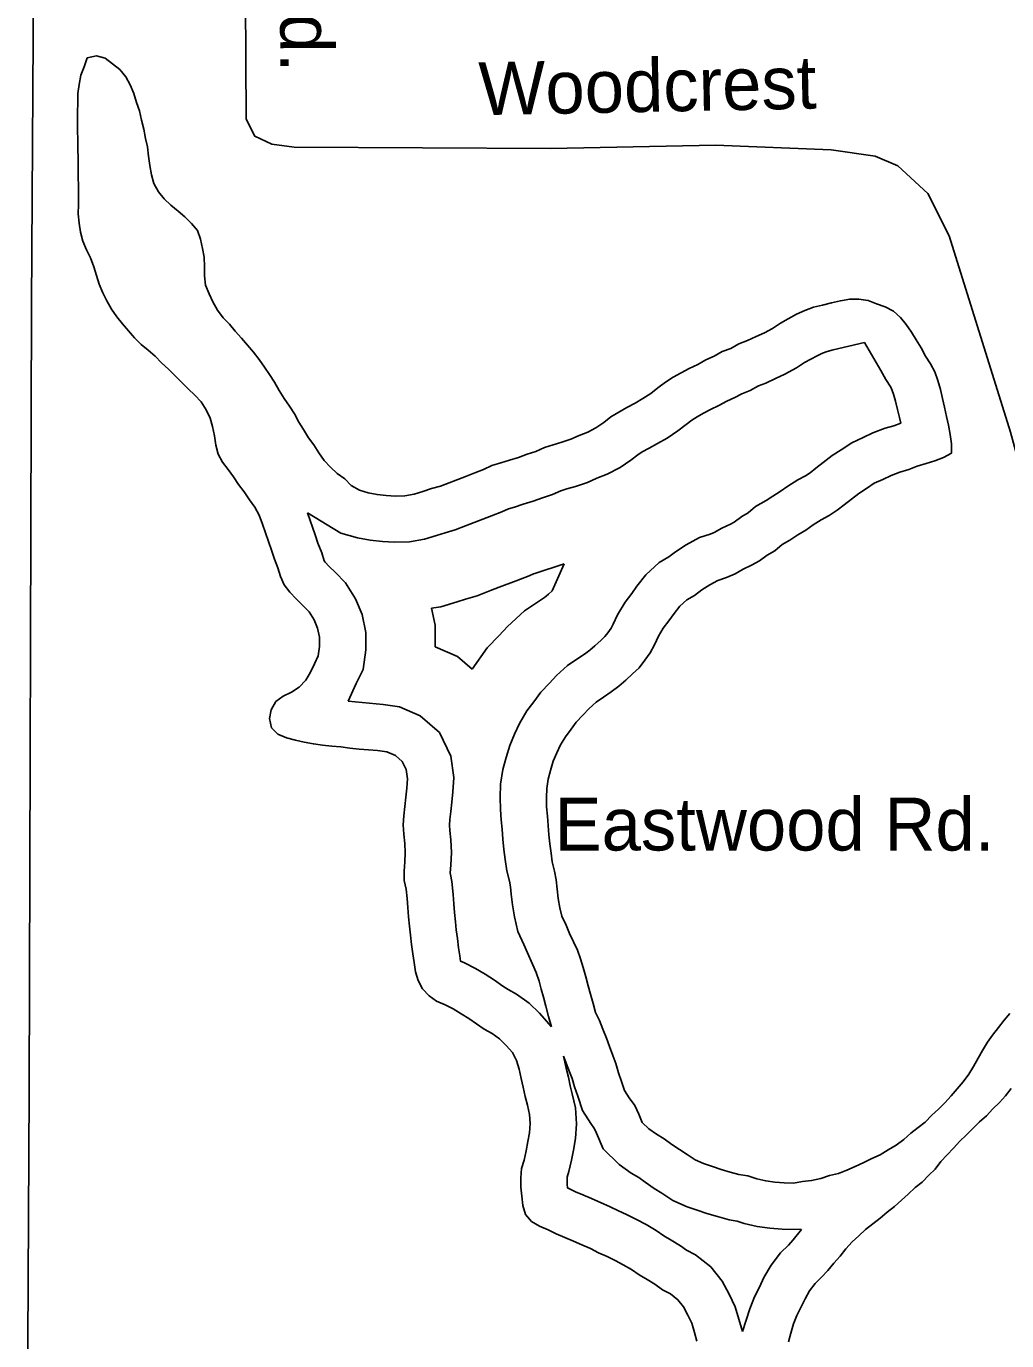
# Model space of a CAD drawing. Extents: x 2104537 to 2336408, y 34176 to 229611.
# Drawn here: x 2292736 to 2294128, y 100811 to 102676 of the extents above; entities that cross this region are included whole.
import ezdxf

# ---------------------------------------------------------------- set-up
doc = ezdxf.new("R2010")
doc.units = 0
for name, color, linetype in [('Exist Hydrographic Buffer Line', 7, 'Continuous'), ('Exist Hydrographic Lake Shore', 7, 'Continuous'), ('Exist Railroad Mainline', 7, 'Continuous'), ('Exist Road Non-System Type 51', 7, 'Continuous'), ('Exist Road Non-System Type 51 Label', 7, 'Continuous')]:
    doc.layers.add(name, color=color, linetype=linetype)

msp = doc.modelspace()

# ---------------------------------------------------------------- linework, layer by layer
at = {"layer": 'Exist Hydrographic Buffer Line'}
for points in [[(2293925.8, 102227.8), (2293881.3, 102217), (2293872.5, 102214.9), (2293866.2, 102212.4), (2293858.3, 102208.9), (2293849.3, 102204), (2293840.5, 102199.1), (2293829.2, 102191.5), (2293812.8, 102182.5), (2293799.2, 102176.5), (2293785.7, 102170), (2293775.1, 102166), (2293763.5, 102159.6), (2293751.3, 102154.9), (2293741.6, 102149.7), (2293730.1, 102144.3), (2293718.8, 102138.1), (2293706.9, 102132.5), (2293697.2, 102127.2), (2293687.9, 102122), (2293680.6, 102117.3), (2293672.3, 102111.1), (2293660.6, 102102), (2293645.6, 102092), (2293631.8, 102084.2), (2293619.8, 102077.6), (2293610.2, 102072.4), (2293603.7, 102068.2), (2293593.9, 102060.6), (2293578.6, 102050.4), (2293560.5, 102040.5), (2293545.9, 102034.9), (2293532.3, 102028.8), (2293515.5, 102023.4), (2293503, 102019.8), (2293494.7, 102017.1), (2293482.8, 102011.7), (2293468.5, 102007.2), (2293455.5, 102002.2), (2293441.2, 101998), (2293428.7, 101994), (2293420.4, 101991.5), (2293410.8, 101987), (2293396.2, 101981.4), (2293371.7, 101972), (2293359.5, 101967.3), (2293344.6, 101961.6), (2293330.3, 101957.5), (2293318.3, 101953.5), (2293301.3, 101948.5), (2293279.9, 101944.7), (2293258.6, 101944), (2293241.4, 101945.2), (2293224, 101946.8), (2293206, 101950.5), (2293182.5, 101957), (2293134.8, 101985.6)], [(2293459.7, 101333.3), (2293442.3, 101373.3), (2293433.6, 101391.6), (2293429, 101412.3), (2293426, 101429.2), (2293424.3, 101444.7), (2293423.2, 101455.1), (2293421.7, 101463), (2293418, 101477.7), (2293415.7, 101493.7), (2293413.9, 101508.1), (2293412.3, 101522.8), (2293411.2, 101536.8), (2293410.1, 101549.9), (2293408.9, 101564.7), (2293408.4, 101581.9), (2293409.2, 101600.7), (2293412.2, 101621.4), (2293417, 101638.3), (2293422.1, 101655.4), (2293429, 101671.6), (2293435.9, 101686.9), (2293446.5, 101704.6), (2293456.2, 101717.4), (2293466, 101731.1), (2293478.3, 101743.8), (2293488.5, 101754.7), (2293503.9, 101769), (2293518.9, 101778.9), (2293528.2, 101785.1), (2293535.6, 101790.7), (2293543, 101797.1), (2293551.9, 101805.3), (2293557, 101810.1), (2293561.1, 101815.5), (2293566, 101822.3), (2293569.1, 101827.9), (2293574.9, 101840.9), (2293585.8, 101859.1), (2293595.3, 101871.3), (2293602.7, 101881.9), (2293615.1, 101897.8), (2293634, 101915.4), (2293648, 101923.5), (2293657.5, 101930.6), (2293672.4, 101940.2), (2293691.5, 101950.6), (2293706.5, 101955.4), (2293712.3, 101958), (2293723.3, 101964.2), (2293735.5, 101969.9), (2293740.8, 101972.8), (2293751.4, 101980.8), (2293760.7, 101986), (2293770.7, 101994.7), (2293785.9, 102003.3), (2293795.7, 102009.6), (2293805.9, 102016.1), (2293816.9, 102023.7), (2293831.1, 102032.5), (2293841.7, 102038.3), (2293848.3, 102042.7), (2293856.8, 102049.3), (2293867.1, 102057.3), (2293879.8, 102067.1), (2293892.7, 102075.4), (2293907.7, 102085.4), (2293923.9, 102092.7), (2293937.5, 102099.2), (2293954.8, 102105.8), (2293967.4, 102109.4), (2293977, 102113.2), (2293975.4, 102121.2), (2293972.5, 102132.6), (2293969.8, 102144.5), (2293967, 102154.1), (2293965.1, 102159.6), (2293962.8, 102164), (2293955.7, 102175), (2293948.7, 102188), (2293925.8, 102227.8)], [(2293134.8, 101985.6), (2293145.8, 101954.5), (2293149.9, 101942.7), (2293155.2, 101929), (2293158.5, 101917.8), (2293158.5, 101917.6), (2293160, 101915.8), (2293165.6, 101909.7), (2293174.1, 101901.5), (2293189, 101886.6), (2293203.3, 101863.9), (2293212.4, 101841.3), (2293217.6, 101815.9), (2293217.8, 101791.4), (2293213.8, 101763.5), (2293204.2, 101743.7), (2293192.6, 101718.3)], [(2293499.4, 101913.3), (2293457.6, 101899.9), (2293455.7, 101899.3), (2293449.7, 101896.4), (2293431.4, 101889.4), (2293407, 101880.1), (2293394.7, 101875.4), (2293375.9, 101868.2), (2293359.3, 101863.4), (2293347.6, 101859.6), (2293324.1, 101852.6), (2293311.1, 101850.3)], [(2293368.6, 101764.1), (2293390.2, 101794.3), (2293407.1, 101811.7), (2293419, 101824.5), (2293442.9, 101846.7), (2293464.4, 101860.9), (2293471.3, 101865.4), (2293473.8, 101867.3), (2293477.3, 101870.3), (2293482.5, 101875.2), (2293499.4, 101913.3)], [(2293311.1, 101850.3), (2293316, 101826.2), (2293316.2, 101795.6)], [(2293316.2, 101795.6), (2293347.8, 101782.1), (2293368.6, 101764.1)], [(2293192.6, 101718.3), (2293242.4, 101713.6), (2293265.6, 101710.2), (2293294.9, 101697.6), (2293322.4, 101673.8), (2293338.7, 101640.6), (2293342.7, 101610.2), (2293341.3, 101589.8), (2293339.9, 101575), (2293338.3, 101562), (2293337.2, 101550.5), (2293336.7, 101542.3), (2293337.1, 101534.9), (2293338.5, 101521.7), (2293339.5, 101503.7), (2293338.7, 101485.7), (2293337.7, 101475), (2293337.8, 101472.2), (2293339.9, 101462.4), (2293341.9, 101443.9), (2293342.6, 101430.8), (2293343.9, 101418.4), (2293345, 101405.3), (2293346.2, 101393.8), (2293347.8, 101381.4), (2293349.5, 101368.5), (2293351.1, 101356.8), (2293352.2, 101349.5), (2293352.3, 101349.3), (2293357.9, 101347), (2293373.4, 101339), (2293387, 101330.9), (2293400.5, 101322.6), (2293412.4, 101314), (2293419.7, 101309.1), (2293431.9, 101302.5), (2293449.6, 101289.8), (2293464.4, 101275.5), (2293481.5, 101256.4)], [(2293481.5, 101256.4), (2293477.2, 101271.1), (2293473.1, 101285.7), (2293470, 101298.2), (2293466.9, 101309.8), (2293463.7, 101321.2), (2293459.7, 101333.3)], [(2293498.6, 101214.7), (2293502.2, 101197.3), (2293505.3, 101184.8), (2293507.7, 101172.6), (2293510.9, 101161.2), (2293515.5, 101141.1), (2293516.8, 101118.3), (2293515.4, 101097.6), (2293512.4, 101081.2), (2293509.6, 101066.8), (2293506.1, 101050.9), (2293503.7, 101042.7), (2293503.4, 101039), (2293503.4, 101032.4), (2293503.9, 101027.6), (2293515.3, 101022), (2293526, 101017.5), (2293538.3, 101012.3), (2293564.7, 101000.9), (2293576.4, 100994.8), (2293587.8, 100989.9), (2293602.1, 100982.8), (2293615.7, 100975.5), (2293629.9, 100967), (2293640.9, 100959.6), (2293651, 100953.6), (2293664.5, 100945.2), (2293673.1, 100939), (2293685.6, 100932.6), (2293707.3, 100915.6), (2293723.6, 100895.2), (2293733.7, 100876.6), (2293741.9, 100858.9), (2293752.7, 100823.5)], [(2293836.4, 100968.6), (2293808.7, 100969.2), (2293791.5, 100970.3), (2293773.4, 100973), (2293754.9, 100977.1), (2293744.9, 100980.5), (2293733.4, 100982.2), (2293717, 100986.8), (2293702, 100991), (2293688, 100996.1), (2293673.9, 101000.8), (2293653.5, 101009.6), (2293638.2, 101020.1), (2293627, 101026.9), (2293614.2, 101035.8), (2293605.4, 101042.2), (2293594.6, 101048.7), (2293577.2, 101060.7), (2293554.9, 101083.1), (2293545.3, 101105.3), (2293542.4, 101111.6), (2293537.1, 101119.1), (2293525.6, 101137.4), (2293518.6, 101157.6), (2293514.2, 101171), (2293510.6, 101182.8), (2293506.9, 101192.5), (2293498.6, 101214.7)], [(2293752.7, 100823.5), (2293763.1, 100855.9), (2293769.4, 100872.9), (2293776.4, 100886.7), (2293782.9, 100900.4), (2293793, 100918.1), (2293806.5, 100935.4), (2293817.6, 100946.5), (2293824.3, 100953.7), (2293836.4, 100968.6)]]:
    msp.add_lwpolyline(points, dxfattribs=at)
at = {"layer": 'Exist Hydrographic Lake Shore'}
for points in [[(2292896.5, 102556.3), (2292892.5, 102568.5), (2292888.4, 102581), (2292883.1, 102593.3), (2292877.1, 102604.9), (2292868.8, 102614.9), (2292858.4, 102623.3), (2292847.8, 102631), (2292835.4, 102634.5), (2292822.5, 102631.5), (2292818, 102619.1), (2292813.5, 102607.1), (2292811, 102594), (2292809.1, 102580.9), (2292808.8, 102567.8), (2292808.6, 102554.7), (2292808.6, 102541.6), (2292808.7, 102528.4), (2292808.8, 102515.3), (2292809.2, 102502.2), (2292809.3, 102489.1), (2292809.3, 102475.9), (2292809.4, 102462.8), (2292809.8, 102449.7), (2292809.9, 102436.6), (2292810, 102423.5), (2292809.7, 102410.3), (2292810.8, 102397.2), (2292812.8, 102384), (2292816.2, 102371.5), (2292821.2, 102359.3), (2292826.9, 102347.7), (2292831.6, 102335.1), (2292835.3, 102322.9), (2292839.3, 102310.4), (2292844.3, 102298.1), (2292850.3, 102286.6), (2292856.6, 102274.9), (2292864.3, 102264), (2292872.6, 102254), (2292881, 102244), (2292889.6, 102234), (2292899, 102224.9), (2292909, 102216.5), (2292918.7, 102208.2), (2292928, 102198.8), (2292937.7, 102189.7), (2292947, 102180.4), (2292956.3, 102171.3), (2292965.7, 102162), (2292975.3, 102152.9), (2292984.3, 102143.6), (2292991.3, 102132), (2292997, 102120.4), (2293000.1, 102108.2), (2293002.8, 102095), (2293005.1, 102081.8), (2293008.2, 102069.3), (2293014.5, 102057.7), (2293022.5, 102047.1), (2293029.8, 102037.1), (2293037.2, 102026.1), (2293045.2, 102015.5), (2293052.8, 102004.5), (2293060.2, 101993.9), (2293066.5, 101982.3), (2293071.2, 101969.7), (2293075.5, 101957.5), (2293079.6, 101944.9), (2293083.9, 101932.7), (2293088.3, 101920.2), (2293093, 101907.9), (2293096.7, 101895.4), (2293101.7, 101883.8), (2293110, 101873.2), (2293118.7, 101863.8), (2293128, 101854.8), (2293137.4, 101845.4), (2293144.7, 101833.8), (2293149.4, 101822.2), (2293152.1, 101809.1), (2293152.1, 101795.9), (2293150.3, 101782.9), (2293144.8, 101771.5), (2293139.3, 101759.5), (2293132.5, 101748.1), (2293123.2, 101738.4), (2293112.5, 101731.1), (2293100.3, 101725.8), (2293090, 101717.8), (2293083.5, 101706.4), (2293081.3, 101694), (2293083.7, 101680.8), (2293092.7, 101671.8), (2293105, 101666.6), (2293117.8, 101663.1), (2293130.5, 101660.2)], [(2292970.5, 102396.4), (2292960.8, 102405.8), (2292951.2, 102414.2), (2292940.8, 102422.6), (2292931.5, 102431.6), (2292923.5, 102441.6), (2292917.1, 102453.2), (2292913.5, 102465.7), (2292911.1, 102478.9), (2292909.4, 102492.1), (2292907.7, 102505.2), (2292905.3, 102517.4), (2292902.6, 102530.6), (2292899.5, 102543.1), (2292896.5, 102556.3)], [(2293942.8, 102282.6), (2293930.8, 102287.1), (2293917.7, 102289), (2293904.6, 102289.2), (2293891.4, 102286.8), (2293878.6, 102283.8), (2293866, 102280.8), (2293853.2, 102277.7), (2293841, 102273.1), (2293829, 102267.7), (2293817.4, 102261.4), (2293806.2, 102255), (2293795.2, 102247.7), (2293783.6, 102241.4), (2293771.7, 102236), (2293759.8, 102230.3), (2293747.5, 102225.7), (2293735.9, 102219.3), (2293723.7, 102214.6), (2293712.1, 102208.3), (2293700.5, 102202.9), (2293688.9, 102196.6), (2293677, 102190.9), (2293665.4, 102184.6), (2293654.1, 102178.3), (2293643.2, 102171.2), (2293632.5, 102163.3), (2293622.2, 102155.2), (2293611.2, 102147.9), (2293600, 102141.6), (2293588.4, 102135.2), (2293576.8, 102128.9), (2293565.8, 102121.9), (2293555.5, 102113.9), (2293544.5, 102106.6), (2293532.9, 102100.2), (2293520.7, 102095.5), (2293508.8, 102090.2), (2293496.2, 102086.2), (2293483.7, 102082.5), (2293471.2, 102078.5), (2293459.2, 102073.1), (2293446.7, 102069.1), (2293434.5, 102064.4), (2293421.9, 102060.7), (2293409.4, 102056.7), (2293396.9, 102053), (2293384.9, 102047.3), (2293372.7, 102042.6), (2293360.5, 102037.9), (2293348.3, 102033.3), (2293336, 102028.6), (2293323.8, 102023.9), (2293311, 102020.2), (2293298.7, 102016.2), (2293286.2, 102012.5), (2293273, 102010.1), (2293259.9, 102009.7), (2293246.8, 102010.6), (2293233.7, 102011.8), (2293221.3, 102014.4), (2293208.6, 102017.9), (2293197.2, 102024.7), (2293187.9, 102034), (2293177.2, 102041.5), (2293167.9, 102050.8), (2293158.9, 102059.9), (2293151.2, 102070.8), (2293143.9, 102082.5), (2293136.5, 102092.4), (2293129.5, 102104.1), (2293122.9, 102114.7), (2293116.5, 102126.3), (2293109.5, 102137.2), (2293101.8, 102147.9), (2293094.9, 102159.5), (2293088.2, 102171.1), (2293081.2, 102182.1), (2293073.8, 102192.7), (2293066.5, 102203.7), (2293058.5, 102213.7), (2293049.8, 102223.7), (2293041.2, 102233.7), (2293032.5, 102243.7), (2293024.2, 102253.7), (2293015.2, 102262.7), (2293007.2, 102273.7), (2293000.8, 102285.3), (2292995.5, 102296.9), (2292990.1, 102309.1), (2292988.8, 102322.3), (2292988.7, 102335.4), (2292988.3, 102348.5), (2292986.2, 102361), (2292983.2, 102374.2), (2292978.8, 102386.4), (2292970.5, 102396.4)], [(2293518.1, 101365.1), (2293512.4, 101376.7), (2293507.1, 101388.9), (2293502.1, 101400.5), (2293496.1, 101413.1), (2293493.4, 101425.3), (2293491, 101438.5), (2293489.6, 101451.6), (2293488.2, 101464.7), (2293485.8, 101477.3), (2293482.5, 101490.4), (2293480.7, 101502.6), (2293479, 101515.8), (2293477.6, 101528.9), (2293476.6, 101542.1), (2293475.5, 101555.2), (2293474.5, 101568.3), (2293474.1, 101581.5), (2293474.6, 101594.6), (2293476.5, 101607.7), (2293480, 101620), (2293483.9, 101633.1), (2293489.1, 101645.1), (2293494.2, 101656.5), (2293501, 101667.9), (2293509.1, 101678.5), (2293516.5, 101688.9), (2293525.8, 101698.5), (2293534.9, 101708.2), (2293544.6, 101717.2), (2293555.2, 101724.2), (2293566.2, 101731.6), (2293576.8, 101739.6), (2293586.8, 101748.2), (2293596.5, 101757.2), (2293605.9, 101765.9), (2293613.9, 101776.6), (2293621.3, 101786.9), (2293627.8, 101798.3), (2293633.3, 101810.6), (2293640.1, 101822), (2293648.1, 101832.3), (2293655.6, 101843), (2293663.6, 101853.3), (2293673.3, 101862.3), (2293684.3, 101868.7), (2293694.9, 101876.7), (2293705.9, 101883.7), (2293717.5, 101890), (2293730, 101894), (2293741.9, 101899.4), (2293753.2, 101905.7), (2293765.4, 101911.4), (2293776.7, 101917.7), (2293787.4, 101925.7), (2293798.6, 101932.1), (2293808.7, 101940.8), (2293819.9, 101947.1), (2293831.2, 101954.4), (2293842.2, 101961.4), (2293852.8, 101968.8), (2293864.1, 101975.8), (2293875.7, 101982.1), (2293886.7, 101989.4), (2293897, 101997.4), (2293907.3, 102005.4), (2293917.6, 102013.4), (2293928.6, 102020.4), (2293939.6, 102027.8), (2293951.5, 102033.1), (2293963.4, 102038.8), (2293975.6, 102043.5), (2293988.5, 102047.2), (2294000.4, 102051.9), (2294013.2, 102055.9), (2294025.5, 102059.6), (2294038, 102064.3), (2294049.3, 102070.6), (2294049.2, 102083.7), (2294047.2, 102096.9), (2294044.8, 102110.1), (2294042.1, 102122.6), (2294039.4, 102135.7), (2294036.3, 102147.9), (2294033.3, 102161.1), (2294029.6, 102173.6), (2294025.6, 102185.9), (2294019.3, 102197.5), (2294012.2, 102208.4), (2294005.9, 102220), (2293999.2, 102231.6), (2293992.2, 102242.3), (2293984.6, 102253.2), (2293976.6, 102263.2), (2293966.9, 102272.3), (2293955.2, 102278.4), (2293942.8, 102282.6)], [(2293130.5, 101660.2), (2293143.3, 101657.7), (2293156.3, 101655.8), (2293169.4, 101654.6), (2293182.5, 101653.7), (2293195.3, 101651.8), (2293208.4, 101650.5), (2293221.5, 101649.6), (2293234.6, 101648.4), (2293247.7, 101646.5), (2293259.7, 101641.3), (2293269.4, 101633), (2293275.1, 101621.4), (2293276.8, 101608.2), (2293275.9, 101595.1), (2293274.6, 101582), (2293273.1, 101568.9), (2293271.8, 101555.8), (2293270.9, 101542.7), (2293271.7, 101529.6), (2293273, 101516.4), (2293273.8, 101503.3), (2293273.2, 101490.2), (2293272, 101477.1), (2293272.4, 101464), (2293275.1, 101451.8), (2293276.5, 101438.6), (2293277.2, 101425.5), (2293278.6, 101412.4), (2293279.6, 101399.2), (2293281, 101386.1), (2293282.7, 101372.9), (2293284.5, 101359.8), (2293286.2, 101347.3), (2293288.2, 101334.1), (2293292.3, 101321.9), (2293298.3, 101310.3), (2293307.6, 101300.3), (2293317.9, 101292.5), (2293330.3, 101287.4), (2293341.7, 101281.6), (2293353, 101274.8), (2293364, 101268), (2293374.7, 101260.3), (2293385.7, 101252.9), (2293397.1, 101246.7), (2293407.4, 101239.3), (2293417.1, 101229.9), (2293426.1, 101219.9), (2293431.8, 101208.3), (2293435.5, 101196.1), (2293438.2, 101183), (2293441.2, 101170.4), (2293443.9, 101157.3), (2293447.3, 101145.1), (2293450.3, 101131.9), (2293451, 101118.8), (2293450.1, 101105.7), (2293447.9, 101093.2), (2293445.4, 101080.2), (2293442.5, 101067.1), (2293439, 101055), (2293437.8, 101041.9), (2293437.8, 101028.8), (2293439.2, 101015.7), (2293440.9, 101002.5), (2293444.6, 100990), (2293453, 100980), (2293464.3, 100973.2), (2293476.4, 100968), (2293488, 100962.2), (2293500.4, 100957.1), (2293512.5, 100951.9), (2293524.5, 100946.8), (2293536.5, 100941.6), (2293548.2, 100935.5), (2293560.3, 100930.3), (2293571.9, 100924.5), (2293583.3, 100918.4), (2293594.7, 100911.6), (2293605.7, 100904.2), (2293617, 100897.4), (2293628, 100890.7), (2293638.7, 100882.9), (2293650.1, 100877.1), (2293660.7, 100868.7), (2293668.8, 100858.7), (2293675.1, 100847.1), (2293680.4, 100835.5), (2293684.5, 100822.3), (2293687.8, 100809.8)], [(2294132, 101275.2), (2294123.7, 101265.5), (2294115.9, 101255.2), (2294107.5, 101244.5), (2294100.1, 101234.2), (2294093.3, 101222.8), (2294086.9, 101211.5), (2294080.4, 101200.1), (2294073.6, 101188.8), (2294065.9, 101178.1), (2294057.2, 101168.4), (2294048.8, 101158.1), (2294039.7, 101148.4), (2294030.7, 101139.4), (2294021, 101130.7), (2294011.7, 101121.1), (2294001.7, 101113.1), (2293991.3, 101105.1), (2293981.3, 101096.1), (2293970.7, 101088.1), (2293959.4, 101081.7), (2293948.1, 101074.7), (2293936.2, 101069.1), (2293924.6, 101063.7), (2293912.4, 101058), (2293900.8, 101052.7), (2293888.9, 101048), (2293876, 101045), (2293863.5, 101040.9), (2293850.6, 101037.9), (2293837.5, 101036.5), (2293824.7, 101034.5), (2293811.5, 101034.7), (2293798.4, 101035.6), (2293785.4, 101037.5), (2293772.6, 101040.4), (2293760.2, 101044.6), (2293747.2, 101046.5), (2293734.8, 101050), (2293722, 101053.5), (2293709.7, 101058), (2293697.3, 101062.2), (2293685.2, 101067.3), (2293673.9, 101075.1), (2293662.9, 101081.9), (2293652.2, 101089.3), (2293641.5, 101097), (2293630.2, 101103.8), (2293619.5, 101111.2), (2293610.2, 101120.6), (2293605.1, 101132.2), (2293599.5, 101144.4), (2293591.8, 101155.4), (2293585.1, 101166), (2293580.8, 101178.6), (2293576.7, 101190.8), (2293572.7, 101204), (2293568.4, 101215.6), (2293563.7, 101228.1), (2293559.3, 101240.3), (2293554, 101252.9), (2293549.3, 101265.1), (2293544, 101276.7), (2293540.3, 101289.2), (2293536.6, 101302.4), (2293533.5, 101314.6), (2293530.2, 101327.2), (2293526.5, 101340.3), (2293522.5, 101352.6), (2293518.1, 101365.1)], [(2294042.9, 101074.6), (2294051.9, 101084.2), (2294061, 101093.9), (2294070, 101102.6), (2294079.7, 101112.2), (2294089.1, 101121.2), (2294098.7, 101129.9), (2294107.8, 101139.6), (2294117.1, 101148.6), (2294125.9, 101158.2), (2294133.9, 101168.6)], [(2293818, 100808.9), (2293820.9, 100821.3), (2293825.1, 100834.4), (2293829.6, 100846.4), (2293835.4, 100857.8), (2293841.2, 100870.2), (2293847.6, 100881.5), (2293855.7, 100891.9), (2293864.7, 100900.9), (2293873.8, 100910.5), (2293882.2, 100920.9), (2293890.9, 100930.5), (2293899.3, 100941.2), (2293908, 100950.9), (2293917.4, 100959.6), (2293927, 100968.5), (2293937.7, 100976.5), (2293947.7, 100984.6), (2293957.7, 100993.2), (2293968, 101001.2), (2293978, 101010.2), (2293987.7, 101018.9), (2293997.4, 101027.9), (2294007.4, 101035.9), (2294016.8, 101045.5), (2294025.8, 101054.2), (2294034.2, 101064.9), (2294042.9, 101074.6)]]:
    msp.add_lwpolyline(points, dxfattribs=at)
at = {"layer": 'Exist Railroad Mainline'}
msp.add_lwpolyline([(2293650.5, 97464), (2293597.3, 97588.8), (2293470.1, 97896.2), (2293381, 98111.3), (2293155.1, 98641.4), (2292973.8, 99072), (2292881.8, 99305.3), (2292845.1, 99440.8), (2292801.8, 99610.6), (2292774.6, 99748.6), (2292747.2, 99914.4), (2292740.4, 100050.3), (2292735.9, 100362), (2292739.8, 101164.3), (2292743.3, 102282.1), (2292746.8, 102887.1), (2292750.1, 103470), (2292757.2, 104640.2), (2292762.1, 105573.9)], dxfattribs=at)
at = {"layer": 'Exist Road Non-System Type 51'}
msp.add_lwpolyline([(2294166.2, 101978.5), (2294132.8, 102100.2), (2294045.7, 102379), (2294015.4, 102439), (2293972.8, 102478.5), (2293940.6, 102492.2), (2293878.5, 102501.3), (2293714.3, 102507.7), (2293480.3, 102503), (2293116.3, 102505.1), (2293084.5, 102509), (2293060.1, 102520.6), (2293047.8, 102544.5), (2293046.2, 102884.4)], dxfattribs=at)

# ---------------------------------------------------------------- texts
at = {"layer": 'Exist Road Non-System Type 51 Label'}
for s, rotation, p in [('Rd.', 270.2793, (2293095.9, 102766.9)), ('Woodcrest', 1.1464, (2293378.7, 102550.2))]:
    msp.add_text(s, height=75, rotation=rotation, dxfattribs=at).set_placement(p)
msp.add_text('Eastwood Rd.', height=75, dxfattribs=at).set_placement((2293485.6, 101506.5))

doc.saveas('drawing.dxf')
